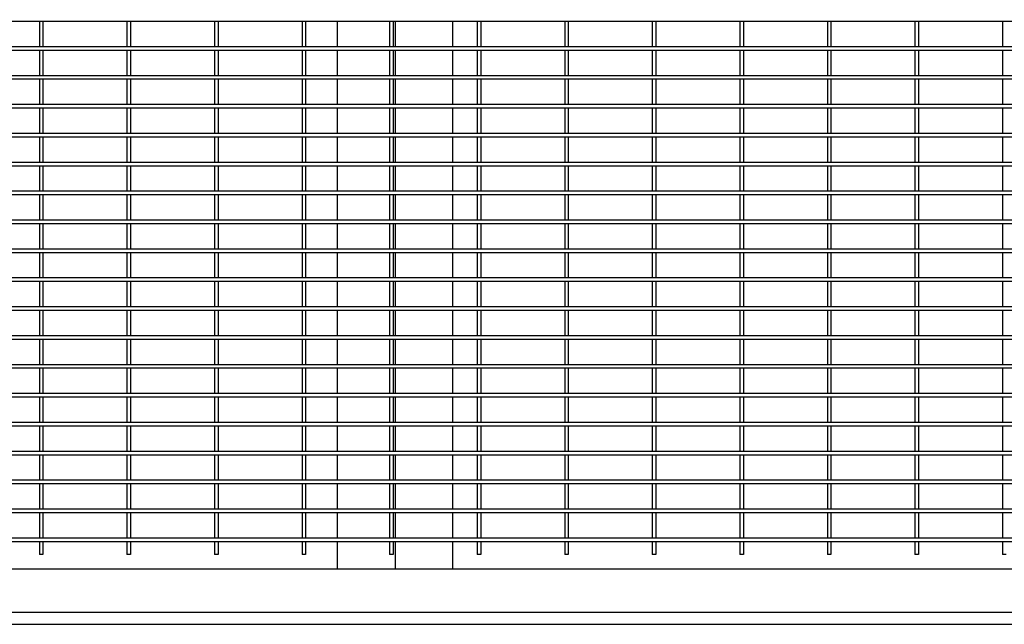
# Model space of a CAD drawing. Header units: inches. Extents: x 36 to 1719, y -84 to 1122.
# Tile 523 of 571: x 953 to 987, y 810 to 831. Entities that reach past the tile are written whole.
import ezdxf

# ---------------------------------------------------------------- set-up
doc = ezdxf.new("R2010")
doc.units = ezdxf.units.IN
doc.header["$LTSCALE"] = 48
doc.header["$MEASUREMENT"] = 0
doc.layers.add('Dimension (ANSI)', color=7, linetype='Continuous', lineweight=25)
doc.layers.add('Visible (ANSI)', color=7, linetype='Continuous', lineweight=30)
doc.styles.add('Note Text (ANSI)', font='tahoma.ttf')
doc.dimstyles.new('Architectural (ANSI)', dxfattribs={"dimscale": 48, "dimtxt": 0.125, "dimasz": 0.098425, "dimexe": 0.125, "dimexo": 0.0625, "dimgap": 0.031496, "dimtad": 0, "dimtih": 1, "dimtoh": 1, "dimdec": 4, "dimrnd": 1e-08, "dimzin": 3, "dimdsep": 46, "dimlunit": 4, "dimtxsty": 'Note Text (ANSI)', "dimcen": 0.09, "dimdle": 0.393701, "dimclrd": 256, "dimclre": 256, "dimclrt": 256, "dimadec": 0, "dimazin": 3, "dimtfac": 0.96, "dimtofl": 0, "dimtmove": 0, "dimatfit": 3, "dimfxl": 1, "dimfrac": 2, "dimtolj": 1, "dimtzin": 12, "dimlwd": -1, "dimlwe": -1, "dimarcsym": 0})

# ---------------------------------------------------------------- blocks, each defined once
blk = doc.blocks.new('*D15')
at = {"layer": 'Defpoints', "color": 0, "transparency": 16777216}
for p in [(1035.918, 852.671), (738.918, 838.715), (1035.918, 741.531)]:
    blk.add_point(p, dxfattribs=at)
at = {"layer": 'Dimension (ANSI)', "transparency": 16777216}
for p, q in [((1035.918, 849.671), (1035.918, 735.531)), ((738.918, 835.715), (738.918, 735.531)), ((743.642, 741.531), (865.572, 741.531)), ((1031.193, 741.531), (889.263, 741.531))]:
    blk.add_line(p, q, dxfattribs=at)
for points in [[(743.642, 742.318), (743.642, 740.743), (738.918, 741.531)], [(1031.193, 742.318), (1031.193, 740.743), (1035.918, 741.531)]]:
    blk.add_solid(points, dxfattribs=at)
at = {"layer": 'Dimension (ANSI)', "transparency": 16777216, "insert": (867.084, 744.652), "char_height": 6, "attachment_point": 1, "style": 'Note Text (ANSI)'}
blk.add_mtext('\\A1;24\'-9"', dxfattribs=at)

msp = doc.modelspace()

# ---------------------------------------------------------------- linework, layer by layer
at = {"layer": 'Visible (ANSI)'}
for p, q in [((953.70768, 831.14881), (950.67643, 831.14881)), ((953.64518, 831.14881), (953.64518, 830.27381)), ((956.73893, 831.14881), (953.70768, 831.14881)), ((953.77018, 831.14881), (953.77018, 830.27381)), ((956.67643, 831.14881), (956.67643, 830.27381)), ((959.77018, 831.14881), (956.73893, 831.14881)), ((956.80143, 831.14881), (956.80143, 830.27381)), ((959.70768, 831.14881), (959.70768, 830.27381)), ((962.80143, 831.14881), (959.77018, 831.14881)), ((959.83268, 831.14881), (959.83268, 830.27381)), ((962.73893, 831.14881), (962.73893, 830.27381)), ((965.83268, 831.14881), (962.80143, 831.14881)), ((962.86393, 831.14881), (962.86393, 830.27381)), ((963.95768, 831.14881), (963.95768, 830.27381)), ((965.77018, 831.14881), (965.77018, 830.27381)), ((968.86393, 831.14881), (965.83268, 831.14881)), ((965.89518, 831.14881), (965.89518, 830.27381)), ((965.95768, 831.14881), (965.95768, 830.27381)), ((965.95768, 831.14881), (965.95768, 830.27381)), ((967.95768, 830.27381), (967.95768, 831.14881)), ((968.80143, 831.14881), (968.80143, 830.27381)), ((971.89518, 831.14881), (968.86393, 831.14881)), ((968.92643, 831.14881), (968.92643, 830.27381)), ((971.83268, 831.14881), (971.83268, 830.27381)), ((974.92643, 831.14881), (971.89518, 831.14881)), ((971.95768, 831.14881), (971.95768, 830.27381)), ((974.86393, 831.14881), (974.86393, 830.27381)), ((977.95768, 831.14881), (974.92643, 831.14881)), ((974.98893, 831.14881), (974.98893, 830.27381)), ((977.89518, 831.14881), (977.89518, 830.27381)), ((980.98893, 831.14881), (977.95768, 831.14881)), ((978.02018, 831.14881), (978.02018, 830.27381)), ((980.92643, 831.14881), (980.92643, 830.27381)), ((984.02018, 831.14881), (980.98893, 831.14881)), ((981.05143, 831.14881), (981.05143, 830.27381)), ((983.95768, 831.14881), (983.95768, 830.27381)), ((987.05143, 831.14881), (984.02018, 831.14881)), ((984.08268, 831.14881), (984.08268, 830.27381)), ((986.98893, 831.14881), (986.98893, 830.27381)), ((990.08268, 831.14881), (987.05143, 831.14881)), ((953.70768, 830.27381), (950.67643, 830.27381)), ((953.70768, 830.14881), (950.67643, 830.14881)), ((953.64518, 830.14881), (953.64518, 829.27381)), ((956.73893, 830.27381), (953.70768, 830.27381)), ((956.73893, 830.14881), (953.70768, 830.14881)), ((953.77018, 830.14881), (953.77018, 829.27381)), ((956.67643, 830.14881), (956.67643, 829.27381)), ((959.77018, 830.27381), (956.73893, 830.27381)), ((959.77018, 830.14881), (956.73893, 830.14881)), ((956.80143, 830.14881), (956.80143, 829.27381)), ((959.70768, 830.14881), (959.70768, 829.27381)), ((962.80143, 830.27381), (959.77018, 830.27381)), ((962.80143, 830.14881), (959.77018, 830.14881)), ((959.83268, 830.14881), (959.83268, 829.27381)), ((962.73893, 830.14881), (962.73893, 829.27381)), ((965.83268, 830.27381), (962.80143, 830.27381)), ((965.83268, 830.14881), (962.80143, 830.14881)), ((962.86393, 830.14881), (962.86393, 829.27381)), ((963.95768, 830.14881), (963.95768, 829.27381)), ((965.77018, 830.14881), (965.77018, 829.27381)), ((968.86393, 830.27381), (965.83268, 830.27381)), ((968.86393, 830.14881), (965.83268, 830.14881)), ((965.89518, 830.14881), (965.89518, 829.27381)), ((965.95768, 830.14881), (965.95768, 829.27381)), ((965.95768, 830.14881), (965.95768, 829.27381)), ((967.95768, 829.27381), (967.95768, 830.14881)), ((968.80143, 830.14881), (968.80143, 829.27381)), ((971.89518, 830.27381), (968.86393, 830.27381)), ((971.89518, 830.14881), (968.86393, 830.14881)), ((968.92643, 830.14881), (968.92643, 829.27381)), ((971.83268, 830.14881), (971.83268, 829.27381)), ((974.92643, 830.27381), (971.89518, 830.27381)), ((974.92643, 830.14881), (971.89518, 830.14881)), ((971.95768, 830.14881), (971.95768, 829.27381)), ((974.86393, 830.14881), (974.86393, 829.27381)), ((977.95768, 830.27381), (974.92643, 830.27381)), ((977.95768, 830.14881), (974.92643, 830.14881)), ((974.98893, 830.14881), (974.98893, 829.27381)), ((977.89518, 830.14881), (977.89518, 829.27381)), ((980.98893, 830.27381), (977.95768, 830.27381)), ((980.98893, 830.14881), (977.95768, 830.14881)), ((978.02018, 830.14881), (978.02018, 829.27381)), ((980.92643, 830.14881), (980.92643, 829.27381)), ((984.02018, 830.27381), (980.98893, 830.27381)), ((984.02018, 830.14881), (980.98893, 830.14881)), ((981.05143, 830.14881), (981.05143, 829.27381)), ((983.95768, 830.14881), (983.95768, 829.27381)), ((987.05143, 830.27381), (984.02018, 830.27381)), ((987.05143, 830.14881), (984.02018, 830.14881)), ((984.08268, 830.14881), (984.08268, 829.27381)), ((986.98893, 830.14881), (986.98893, 829.27381)), ((990.08268, 830.27381), (987.05143, 830.27381)), ((990.08268, 830.14881), (987.05143, 830.14881)), ((953.70768, 829.27381), (950.67643, 829.27381)), ((953.70768, 829.14881), (950.67643, 829.14881)), ((953.64518, 829.14881), (953.64518, 828.27381)), ((956.73893, 829.27381), (953.70768, 829.27381)), ((956.73893, 829.14881), (953.70768, 829.14881)), ((953.77018, 829.14881), (953.77018, 828.27381)), ((956.67643, 829.14881), (956.67643, 828.27381)), ((959.77018, 829.27381), (956.73893, 829.27381)), ((959.77018, 829.14881), (956.73893, 829.14881)), ((956.80143, 829.14881), (956.80143, 828.27381)), ((959.70768, 829.14881), (959.70768, 828.27381)), ((962.80143, 829.27381), (959.77018, 829.27381)), ((962.80143, 829.14881), (959.77018, 829.14881)), ((959.83268, 829.14881), (959.83268, 828.27381)), ((962.73893, 829.14881), (962.73893, 828.27381)), ((965.83268, 829.27381), (962.80143, 829.27381)), ((965.83268, 829.14881), (962.80143, 829.14881)), ((962.86393, 829.14881), (962.86393, 828.27381)), ((963.95768, 829.14881), (963.95768, 828.27381)), ((965.77018, 829.14881), (965.77018, 828.27381)), ((968.86393, 829.27381), (965.83268, 829.27381)), ((968.86393, 829.14881), (965.83268, 829.14881)), ((965.89518, 829.14881), (965.89518, 828.27381)), ((965.95768, 829.14881), (965.95768, 828.27381)), ((965.95768, 829.14881), (965.95768, 828.27381)), ((967.95768, 828.27381), (967.95768, 829.14881)), ((968.80143, 829.14881), (968.80143, 828.27381)), ((971.89518, 829.27381), (968.86393, 829.27381)), ((971.89518, 829.14881), (968.86393, 829.14881)), ((968.92643, 829.14881), (968.92643, 828.27381)), ((971.83268, 829.14881), (971.83268, 828.27381)), ((974.92643, 829.27381), (971.89518, 829.27381)), ((974.92643, 829.14881), (971.89518, 829.14881)), ((971.95768, 829.14881), (971.95768, 828.27381)), ((974.86393, 829.14881), (974.86393, 828.27381)), ((977.95768, 829.27381), (974.92643, 829.27381)), ((977.95768, 829.14881), (974.92643, 829.14881)), ((974.98893, 829.14881), (974.98893, 828.27381)), ((977.89518, 829.14881), (977.89518, 828.27381)), ((980.98893, 829.27381), (977.95768, 829.27381)), ((980.98893, 829.14881), (977.95768, 829.14881)), ((978.02018, 829.14881), (978.02018, 828.27381)), ((980.92643, 829.14881), (980.92643, 828.27381)), ((984.02018, 829.27381), (980.98893, 829.27381)), ((984.02018, 829.14881), (980.98893, 829.14881)), ((981.05143, 829.14881), (981.05143, 828.27381)), ((983.95768, 829.14881), (983.95768, 828.27381)), ((987.05143, 829.27381), (984.02018, 829.27381)), ((987.05143, 829.14881), (984.02018, 829.14881)), ((984.08268, 829.14881), (984.08268, 828.27381)), ((986.98893, 829.14881), (986.98893, 828.27381)), ((990.08268, 829.27381), (987.05143, 829.27381)), ((990.08268, 829.14881), (987.05143, 829.14881)), ((953.70768, 828.27381), (950.67643, 828.27381)), ((953.70768, 828.14881), (950.67643, 828.14881)), ((953.64518, 828.14881), (953.64518, 827.27381)), ((956.73893, 828.27381), (953.70768, 828.27381)), ((956.73893, 828.14881), (953.70768, 828.14881)), ((953.77018, 828.14881), (953.77018, 827.27381)), ((956.67643, 828.14881), (956.67643, 827.27381)), ((959.77018, 828.27381), (956.73893, 828.27381)), ((959.77018, 828.14881), (956.73893, 828.14881)), ((956.80143, 828.14881), (956.80143, 827.27381)), ((959.70768, 828.14881), (959.70768, 827.27381)), ((962.80143, 828.27381), (959.77018, 828.27381)), ((962.80143, 828.14881), (959.77018, 828.14881)), ((959.83268, 828.14881), (959.83268, 827.27381)), ((962.73893, 828.14881), (962.73893, 827.27381)), ((965.83268, 828.27381), (962.80143, 828.27381)), ((965.83268, 828.14881), (962.80143, 828.14881)), ((962.86393, 828.14881), (962.86393, 827.27381)), ((963.95768, 828.14881), (963.95768, 827.27381)), ((965.77018, 828.14881), (965.77018, 827.27381)), ((968.86393, 828.27381), (965.83268, 828.27381)), ((968.86393, 828.14881), (965.83268, 828.14881)), ((965.89518, 828.14881), (965.89518, 827.27381)), ((965.95768, 828.14881), (965.95768, 827.27381)), ((965.95768, 828.14881), (965.95768, 827.27381)), ((967.95768, 827.27381), (967.95768, 828.14881)), ((968.80143, 828.14881), (968.80143, 827.27381)), ((971.89518, 828.27381), (968.86393, 828.27381)), ((971.89518, 828.14881), (968.86393, 828.14881)), ((968.92643, 828.14881), (968.92643, 827.27381)), ((971.83268, 828.14881), (971.83268, 827.27381)), ((974.92643, 828.27381), (971.89518, 828.27381)), ((974.92643, 828.14881), (971.89518, 828.14881)), ((971.95768, 828.14881), (971.95768, 827.27381)), ((974.86393, 828.14881), (974.86393, 827.27381)), ((977.95768, 828.27381), (974.92643, 828.27381)), ((977.95768, 828.14881), (974.92643, 828.14881)), ((974.98893, 828.14881), (974.98893, 827.27381)), ((977.89518, 828.14881), (977.89518, 827.27381)), ((980.98893, 828.27381), (977.95768, 828.27381)), ((980.98893, 828.14881), (977.95768, 828.14881)), ((978.02018, 828.14881), (978.02018, 827.27381)), ((980.92643, 828.14881), (980.92643, 827.27381)), ((984.02018, 828.27381), (980.98893, 828.27381)), ((984.02018, 828.14881), (980.98893, 828.14881)), ((981.05143, 828.14881), (981.05143, 827.27381)), ((983.95768, 828.14881), (983.95768, 827.27381)), ((987.05143, 828.27381), (984.02018, 828.27381)), ((987.05143, 828.14881), (984.02018, 828.14881)), ((984.08268, 828.14881), (984.08268, 827.27381)), ((986.98893, 828.14881), (986.98893, 827.27381)), ((990.08268, 828.27381), (987.05143, 828.27381)), ((990.08268, 828.14881), (987.05143, 828.14881)), ((953.70768, 827.27381), (950.67643, 827.27381)), ((953.70768, 827.14881), (950.67643, 827.14881)), ((953.64518, 827.14881), (953.64518, 826.27381)), ((956.73893, 827.27381), (953.70768, 827.27381)), ((956.73893, 827.14881), (953.70768, 827.14881)), ((953.77018, 827.14881), (953.77018, 826.27381)), ((956.67643, 827.14881), (956.67643, 826.27381)), ((959.77018, 827.27381), (956.73893, 827.27381)), ((959.77018, 827.14881), (956.73893, 827.14881)), ((956.80143, 827.14881), (956.80143, 826.27381)), ((959.70768, 827.14881), (959.70768, 826.27381)), ((962.80143, 827.27381), (959.77018, 827.27381)), ((962.80143, 827.14881), (959.77018, 827.14881)), ((959.83268, 827.14881), (959.83268, 826.27381)), ((962.73893, 827.14881), (962.73893, 826.27381)), ((965.83268, 827.27381), (962.80143, 827.27381)), ((965.83268, 827.14881), (962.80143, 827.14881)), ((962.86393, 827.14881), (962.86393, 826.27381)), ((963.95768, 827.14881), (963.95768, 826.27381)), ((965.77018, 827.14881), (965.77018, 826.27381)), ((968.86393, 827.27381), (965.83268, 827.27381)), ((968.86393, 827.14881), (965.83268, 827.14881)), ((965.89518, 827.14881), (965.89518, 826.27381)), ((965.95768, 827.14881), (965.95768, 826.27381)), ((965.95768, 827.14881), (965.95768, 826.27381)), ((967.95768, 826.27381), (967.95768, 827.14881)), ((968.80143, 827.14881), (968.80143, 826.27381)), ((971.89518, 827.27381), (968.86393, 827.27381)), ((971.89518, 827.14881), (968.86393, 827.14881)), ((968.92643, 827.14881), (968.92643, 826.27381)), ((971.83268, 827.14881), (971.83268, 826.27381)), ((974.92643, 827.27381), (971.89518, 827.27381)), ((974.92643, 827.14881), (971.89518, 827.14881)), ((971.95768, 827.14881), (971.95768, 826.27381)), ((974.86393, 827.14881), (974.86393, 826.27381)), ((977.95768, 827.27381), (974.92643, 827.27381)), ((977.95768, 827.14881), (974.92643, 827.14881)), ((974.98893, 827.14881), (974.98893, 826.27381)), ((977.89518, 827.14881), (977.89518, 826.27381)), ((980.98893, 827.27381), (977.95768, 827.27381)), ((980.98893, 827.14881), (977.95768, 827.14881)), ((978.02018, 827.14881), (978.02018, 826.27381)), ((980.92643, 827.14881), (980.92643, 826.27381)), ((984.02018, 827.27381), (980.98893, 827.27381)), ((984.02018, 827.14881), (980.98893, 827.14881)), ((981.05143, 827.14881), (981.05143, 826.27381)), ((983.95768, 827.14881), (983.95768, 826.27381)), ((987.05143, 827.27381), (984.02018, 827.27381)), ((987.05143, 827.14881), (984.02018, 827.14881)), ((984.08268, 827.14881), (984.08268, 826.27381)), ((986.98893, 827.14881), (986.98893, 826.27381)), ((990.08268, 827.27381), (987.05143, 827.27381)), ((990.08268, 827.14881), (987.05143, 827.14881)), ((953.70768, 826.27381), (950.67643, 826.27381)), ((953.70768, 826.14881), (950.67643, 826.14881)), ((953.64518, 826.14881), (953.64518, 825.27381)), ((956.73893, 826.27381), (953.70768, 826.27381)), ((956.73893, 826.14881), (953.70768, 826.14881)), ((953.77018, 826.14881), (953.77018, 825.27381)), ((956.67643, 826.14881), (956.67643, 825.27381)), ((959.77018, 826.27381), (956.73893, 826.27381)), ((959.77018, 826.14881), (956.73893, 826.14881)), ((956.80143, 826.14881), (956.80143, 825.27381)), ((959.70768, 826.14881), (959.70768, 825.27381)), ((962.80143, 826.27381), (959.77018, 826.27381)), ((962.80143, 826.14881), (959.77018, 826.14881)), ((959.83268, 826.14881), (959.83268, 825.27381)), ((962.73893, 826.14881), (962.73893, 825.27381)), ((965.83268, 826.27381), (962.80143, 826.27381)), ((965.83268, 826.14881), (962.80143, 826.14881)), ((962.86393, 826.14881), (962.86393, 825.27381)), ((963.95768, 826.14881), (963.95768, 825.27381)), ((965.77018, 826.14881), (965.77018, 825.27381)), ((968.86393, 826.27381), (965.83268, 826.27381)), ((968.86393, 826.14881), (965.83268, 826.14881)), ((965.89518, 826.14881), (965.89518, 825.27381)), ((965.95768, 826.14881), (965.95768, 825.27381)), ((965.95768, 826.14881), (965.95768, 825.27381)), ((967.95768, 825.27381), (967.95768, 826.14881)), ((968.80143, 826.14881), (968.80143, 825.27381)), ((971.89518, 826.27381), (968.86393, 826.27381)), ((971.89518, 826.14881), (968.86393, 826.14881)), ((968.92643, 826.14881), (968.92643, 825.27381)), ((971.83268, 826.14881), (971.83268, 825.27381)), ((974.92643, 826.27381), (971.89518, 826.27381)), ((974.92643, 826.14881), (971.89518, 826.14881)), ((971.95768, 826.14881), (971.95768, 825.27381)), ((974.86393, 826.14881), (974.86393, 825.27381)), ((977.95768, 826.27381), (974.92643, 826.27381)), ((977.95768, 826.14881), (974.92643, 826.14881)), ((974.98893, 826.14881), (974.98893, 825.27381)), ((977.89518, 826.14881), (977.89518, 825.27381)), ((980.98893, 826.27381), (977.95768, 826.27381)), ((980.98893, 826.14881), (977.95768, 826.14881)), ((978.02018, 826.14881), (978.02018, 825.27381)), ((980.92643, 826.14881), (980.92643, 825.27381)), ((984.02018, 826.27381), (980.98893, 826.27381)), ((984.02018, 826.14881), (980.98893, 826.14881)), ((981.05143, 826.14881), (981.05143, 825.27381)), ((983.95768, 826.14881), (983.95768, 825.27381)), ((987.05143, 826.27381), (984.02018, 826.27381)), ((987.05143, 826.14881), (984.02018, 826.14881)), ((984.08268, 826.14881), (984.08268, 825.27381)), ((986.98893, 826.14881), (986.98893, 825.27381)), ((990.08268, 826.27381), (987.05143, 826.27381)), ((990.08268, 826.14881), (987.05143, 826.14881)), ((953.70768, 825.27381), (950.67643, 825.27381)), ((956.73893, 825.27381), (953.70768, 825.27381)), ((959.77018, 825.27381), (956.73893, 825.27381)), ((962.80143, 825.27381), (959.77018, 825.27381)), ((965.83268, 825.27381), (962.80143, 825.27381)), ((968.86393, 825.27381), (965.83268, 825.27381)), ((971.89518, 825.27381), (968.86393, 825.27381)), ((974.92643, 825.27381), (971.89518, 825.27381)), ((977.95768, 825.27381), (974.92643, 825.27381)), ((980.98893, 825.27381), (977.95768, 825.27381)), ((984.02018, 825.27381), (980.98893, 825.27381)), ((987.05143, 825.27381), (984.02018, 825.27381)), ((990.08268, 825.27381), (987.05143, 825.27381)), ((953.70768, 825.14881), (950.67643, 825.14881)), ((953.64518, 825.14881), (953.64518, 824.27381)), ((956.73893, 825.14881), (953.70768, 825.14881)), ((953.77018, 825.14881), (953.77018, 824.27381)), ((956.67643, 825.14881), (956.67643, 824.27381)), ((959.77018, 825.14881), (956.73893, 825.14881)), ((956.80143, 825.14881), (956.80143, 824.27381)), ((959.70768, 825.14881), (959.70768, 824.27381)), ((962.80143, 825.14881), (959.77018, 825.14881)), ((959.83268, 825.14881), (959.83268, 824.27381)), ((962.73893, 825.14881), (962.73893, 824.27381)), ((965.83268, 825.14881), (962.80143, 825.14881)), ((962.86393, 825.14881), (962.86393, 824.27381)), ((963.95768, 825.14881), (963.95768, 824.27381)), ((965.77018, 825.14881), (965.77018, 824.27381)), ((968.86393, 825.14881), (965.83268, 825.14881)), ((965.89518, 825.14881), (965.89518, 824.27381)), ((965.95768, 825.14881), (965.95768, 824.27381)), ((965.95768, 825.14881), (965.95768, 824.27381)), ((967.95768, 824.27381), (967.95768, 825.14881)), ((968.80143, 825.14881), (968.80143, 824.27381)), ((971.89518, 825.14881), (968.86393, 825.14881)), ((968.92643, 825.14881), (968.92643, 824.27381)), ((971.83268, 825.14881), (971.83268, 824.27381)), ((974.92643, 825.14881), (971.89518, 825.14881)), ((971.95768, 825.14881), (971.95768, 824.27381)), ((974.86393, 825.14881), (974.86393, 824.27381)), ((977.95768, 825.14881), (974.92643, 825.14881)), ((974.98893, 825.14881), (974.98893, 824.27381)), ((977.89518, 825.14881), (977.89518, 824.27381)), ((980.98893, 825.14881), (977.95768, 825.14881)), ((978.02018, 825.14881), (978.02018, 824.27381)), ((980.92643, 825.14881), (980.92643, 824.27381)), ((984.02018, 825.14881), (980.98893, 825.14881)), ((981.05143, 825.14881), (981.05143, 824.27381)), ((983.95768, 825.14881), (983.95768, 824.27381)), ((987.05143, 825.14881), (984.02018, 825.14881)), ((984.08268, 825.14881), (984.08268, 824.27381)), ((986.98893, 825.14881), (986.98893, 824.27381)), ((990.08268, 825.14881), (987.05143, 825.14881)), ((953.70768, 824.27381), (950.67643, 824.27381)), ((956.73893, 824.27381), (953.70768, 824.27381)), ((959.77018, 824.27381), (956.73893, 824.27381)), ((962.80143, 824.27381), (959.77018, 824.27381)), ((965.83268, 824.27381), (962.80143, 824.27381)), ((968.86393, 824.27381), (965.83268, 824.27381)), ((971.89518, 824.27381), (968.86393, 824.27381)), ((974.92643, 824.27381), (971.89518, 824.27381)), ((977.95768, 824.27381), (974.92643, 824.27381)), ((980.98893, 824.27381), (977.95768, 824.27381)), ((984.02018, 824.27381), (980.98893, 824.27381)), ((987.05143, 824.27381), (984.02018, 824.27381)), ((990.08268, 824.27381), (987.05143, 824.27381)), ((953.70768, 824.14881), (950.67643, 824.14881)), ((953.64518, 824.14881), (953.64518, 823.27381)), ((956.73893, 824.14881), (953.70768, 824.14881)), ((953.77018, 824.14881), (953.77018, 823.27381)), ((956.67643, 824.14881), (956.67643, 823.27381)), ((959.77018, 824.14881), (956.73893, 824.14881)), ((956.80143, 824.14881), (956.80143, 823.27381)), ((959.70768, 824.14881), (959.70768, 823.27381)), ((962.80143, 824.14881), (959.77018, 824.14881)), ((959.83268, 824.14881), (959.83268, 823.27381)), ((962.73893, 824.14881), (962.73893, 823.27381)), ((965.83268, 824.14881), (962.80143, 824.14881)), ((962.86393, 824.14881), (962.86393, 823.27381)), ((963.95768, 824.14881), (963.95768, 823.27381)), ((965.77018, 824.14881), (965.77018, 823.27381)), ((968.86393, 824.14881), (965.83268, 824.14881)), ((965.89518, 824.14881), (965.89518, 823.27381)), ((965.95768, 824.14881), (965.95768, 823.27381)), ((965.95768, 824.14881), (965.95768, 823.27381)), ((967.95768, 823.27381), (967.95768, 824.14881)), ((968.80143, 824.14881), (968.80143, 823.27381)), ((971.89518, 824.14881), (968.86393, 824.14881)), ((968.92643, 824.14881), (968.92643, 823.27381)), ((971.83268, 824.14881), (971.83268, 823.27381)), ((974.92643, 824.14881), (971.89518, 824.14881)), ((971.95768, 824.14881), (971.95768, 823.27381)), ((974.86393, 824.14881), (974.86393, 823.27381)), ((977.95768, 824.14881), (974.92643, 824.14881)), ((974.98893, 824.14881), (974.98893, 823.27381)), ((977.89518, 824.14881), (977.89518, 823.27381)), ((980.98893, 824.14881), (977.95768, 824.14881)), ((978.02018, 824.14881), (978.02018, 823.27381)), ((980.92643, 824.14881), (980.92643, 823.27381)), ((984.02018, 824.14881), (980.98893, 824.14881)), ((981.05143, 824.14881), (981.05143, 823.27381)), ((983.95768, 824.14881), (983.95768, 823.27381)), ((987.05143, 824.14881), (984.02018, 824.14881)), ((984.08268, 824.14881), (984.08268, 823.27381)), ((986.98893, 824.14881), (986.98893, 823.27381)), ((990.08268, 824.14881), (987.05143, 824.14881)), ((953.70768, 823.27381), (950.67643, 823.27381)), ((956.73893, 823.27381), (953.70768, 823.27381)), ((959.77018, 823.27381), (956.73893, 823.27381)), ((962.80143, 823.27381), (959.77018, 823.27381)), ((965.83268, 823.27381), (962.80143, 823.27381)), ((968.86393, 823.27381), (965.83268, 823.27381)), ((971.89518, 823.27381), (968.86393, 823.27381)), ((974.92643, 823.27381), (971.89518, 823.27381)), ((977.95768, 823.27381), (974.92643, 823.27381)), ((980.98893, 823.27381), (977.95768, 823.27381)), ((984.02018, 823.27381), (980.98893, 823.27381)), ((987.05143, 823.27381), (984.02018, 823.27381)), ((990.08268, 823.27381), (987.05143, 823.27381)), ((953.70768, 823.14881), (950.67643, 823.14881)), ((953.64518, 823.14881), (953.64518, 822.27381)), ((956.73893, 823.14881), (953.70768, 823.14881)), ((953.77018, 823.14881), (953.77018, 822.27381)), ((956.67643, 823.14881), (956.67643, 822.27381)), ((959.77018, 823.14881), (956.73893, 823.14881)), ((956.80143, 823.14881), (956.80143, 822.27381)), ((959.70768, 823.14881), (959.70768, 822.27381)), ((962.80143, 823.14881), (959.77018, 823.14881)), ((959.83268, 823.14881), (959.83268, 822.27381)), ((962.73893, 823.14881), (962.73893, 822.27381)), ((965.83268, 823.14881), (962.80143, 823.14881)), ((962.86393, 823.14881), (962.86393, 822.27381)), ((963.95768, 823.14881), (963.95768, 822.27381)), ((965.77018, 823.14881), (965.77018, 822.27381)), ((968.86393, 823.14881), (965.83268, 823.14881)), ((965.89518, 823.14881), (965.89518, 822.27381)), ((965.95768, 823.14881), (965.95768, 822.27381)), ((965.95768, 823.14881), (965.95768, 822.27381)), ((967.95768, 822.27381), (967.95768, 823.14881)), ((968.80143, 823.14881), (968.80143, 822.27381)), ((971.89518, 823.14881), (968.86393, 823.14881)), ((968.92643, 823.14881), (968.92643, 822.27381)), ((971.83268, 823.14881), (971.83268, 822.27381)), ((974.92643, 823.14881), (971.89518, 823.14881)), ((971.95768, 823.14881), (971.95768, 822.27381)), ((974.86393, 823.14881), (974.86393, 822.27381)), ((977.95768, 823.14881), (974.92643, 823.14881)), ((974.98893, 823.14881), (974.98893, 822.27381)), ((977.89518, 823.14881), (977.89518, 822.27381)), ((980.98893, 823.14881), (977.95768, 823.14881)), ((978.02018, 823.14881), (978.02018, 822.27381)), ((980.92643, 823.14881), (980.92643, 822.27381)), ((984.02018, 823.14881), (980.98893, 823.14881)), ((981.05143, 823.14881), (981.05143, 822.27381)), ((983.95768, 823.14881), (983.95768, 822.27381)), ((987.05143, 823.14881), (984.02018, 823.14881)), ((984.08268, 823.14881), (984.08268, 822.27381)), ((986.98893, 823.14881), (986.98893, 822.27381)), ((990.08268, 823.14881), (987.05143, 823.14881)), ((953.70768, 822.27381), (950.67643, 822.27381)), ((956.73893, 822.27381), (953.70768, 822.27381)), ((959.77018, 822.27381), (956.73893, 822.27381)), ((962.80143, 822.27381), (959.77018, 822.27381)), ((965.83268, 822.27381), (962.80143, 822.27381)), ((968.86393, 822.27381), (965.83268, 822.27381)), ((971.89518, 822.27381), (968.86393, 822.27381)), ((974.92643, 822.27381), (971.89518, 822.27381)), ((977.95768, 822.27381), (974.92643, 822.27381)), ((980.98893, 822.27381), (977.95768, 822.27381)), ((984.02018, 822.27381), (980.98893, 822.27381)), ((987.05143, 822.27381), (984.02018, 822.27381)), ((990.08268, 822.27381), (987.05143, 822.27381)), ((953.70768, 822.14881), (950.67643, 822.14881)), ((953.64518, 822.14881), (953.64518, 821.27381)), ((956.73893, 822.14881), (953.70768, 822.14881)), ((953.77018, 822.14881), (953.77018, 821.27381)), ((956.67643, 822.14881), (956.67643, 821.27381)), ((959.77018, 822.14881), (956.73893, 822.14881)), ((956.80143, 822.14881), (956.80143, 821.27381)), ((959.70768, 822.14881), (959.70768, 821.27381)), ((962.80143, 822.14881), (959.77018, 822.14881)), ((959.83268, 822.14881), (959.83268, 821.27381)), ((962.73893, 822.14881), (962.73893, 821.27381)), ((965.83268, 822.14881), (962.80143, 822.14881)), ((962.86393, 822.14881), (962.86393, 821.27381)), ((963.95768, 822.14881), (963.95768, 821.27381)), ((965.77018, 822.14881), (965.77018, 821.27381)), ((968.86393, 822.14881), (965.83268, 822.14881)), ((965.89518, 822.14881), (965.89518, 821.27381)), ((965.95768, 822.14881), (965.95768, 821.27381)), ((965.95768, 822.14881), (965.95768, 821.27381)), ((967.95768, 821.27381), (967.95768, 822.14881)), ((968.80143, 822.14881), (968.80143, 821.27381)), ((971.89518, 822.14881), (968.86393, 822.14881)), ((968.92643, 822.14881), (968.92643, 821.27381)), ((971.83268, 822.14881), (971.83268, 821.27381)), ((974.92643, 822.14881), (971.89518, 822.14881)), ((971.95768, 822.14881), (971.95768, 821.27381)), ((974.86393, 822.14881), (974.86393, 821.27381)), ((977.95768, 822.14881), (974.92643, 822.14881)), ((974.98893, 822.14881), (974.98893, 821.27381)), ((977.89518, 822.14881), (977.89518, 821.27381)), ((980.98893, 822.14881), (977.95768, 822.14881)), ((978.02018, 822.14881), (978.02018, 821.27381)), ((980.92643, 822.14881), (980.92643, 821.27381)), ((984.02018, 822.14881), (980.98893, 822.14881)), ((981.05143, 822.14881), (981.05143, 821.27381)), ((983.95768, 822.14881), (983.95768, 821.27381)), ((987.05143, 822.14881), (984.02018, 822.14881)), ((984.08268, 822.14881), (984.08268, 821.27381)), ((986.98893, 822.14881), (986.98893, 821.27381)), ((990.08268, 822.14881), (987.05143, 822.14881)), ((953.70768, 821.27381), (950.67643, 821.27381)), ((956.73893, 821.27381), (953.70768, 821.27381)), ((959.77018, 821.27381), (956.73893, 821.27381)), ((962.80143, 821.27381), (959.77018, 821.27381)), ((965.83268, 821.27381), (962.80143, 821.27381)), ((968.86393, 821.27381), (965.83268, 821.27381)), ((971.89518, 821.27381), (968.86393, 821.27381)), ((974.92643, 821.27381), (971.89518, 821.27381)), ((977.95768, 821.27381), (974.92643, 821.27381)), ((980.98893, 821.27381), (977.95768, 821.27381)), ((984.02018, 821.27381), (980.98893, 821.27381)), ((987.05143, 821.27381), (984.02018, 821.27381)), ((990.08268, 821.27381), (987.05143, 821.27381)), ((953.70768, 821.14881), (950.67643, 821.14881)), ((953.64518, 821.14881), (953.64518, 820.27381)), ((956.73893, 821.14881), (953.70768, 821.14881)), ((953.77018, 821.14881), (953.77018, 820.27381)), ((956.67643, 821.14881), (956.67643, 820.27381)), ((959.77018, 821.14881), (956.73893, 821.14881)), ((956.80143, 821.14881), (956.80143, 820.27381)), ((959.70768, 821.14881), (959.70768, 820.27381)), ((962.80143, 821.14881), (959.77018, 821.14881)), ((959.83268, 821.14881), (959.83268, 820.27381)), ((962.73893, 821.14881), (962.73893, 820.27381)), ((965.83268, 821.14881), (962.80143, 821.14881)), ((962.86393, 821.14881), (962.86393, 820.27381)), ((963.95768, 821.14881), (963.95768, 820.27381)), ((965.77018, 821.14881), (965.77018, 820.27381)), ((968.86393, 821.14881), (965.83268, 821.14881)), ((965.89518, 821.14881), (965.89518, 820.27381)), ((965.95768, 821.14881), (965.95768, 820.27381)), ((965.95768, 821.14881), (965.95768, 820.27381)), ((967.95768, 820.27381), (967.95768, 821.14881)), ((968.80143, 821.14881), (968.80143, 820.27381)), ((971.89518, 821.14881), (968.86393, 821.14881)), ((968.92643, 821.14881), (968.92643, 820.27381)), ((971.83268, 821.14881), (971.83268, 820.27381)), ((974.92643, 821.14881), (971.89518, 821.14881)), ((971.95768, 821.14881), (971.95768, 820.27381)), ((974.86393, 821.14881), (974.86393, 820.27381)), ((977.95768, 821.14881), (974.92643, 821.14881)), ((974.98893, 821.14881), (974.98893, 820.27381)), ((977.89518, 821.14881), (977.89518, 820.27381)), ((980.98893, 821.14881), (977.95768, 821.14881)), ((978.02018, 821.14881), (978.02018, 820.27381)), ((980.92643, 821.14881), (980.92643, 820.27381)), ((984.02018, 821.14881), (980.98893, 821.14881)), ((981.05143, 821.14881), (981.05143, 820.27381)), ((983.95768, 821.14881), (983.95768, 820.27381)), ((987.05143, 821.14881), (984.02018, 821.14881)), ((984.08268, 821.14881), (984.08268, 820.27381)), ((986.98893, 821.14881), (986.98893, 820.27381)), ((990.08268, 821.14881), (987.05143, 821.14881)), ((953.70768, 820.27381), (950.67643, 820.27381)), ((956.73893, 820.27381), (953.70768, 820.27381)), ((959.77018, 820.27381), (956.73893, 820.27381)), ((962.80143, 820.27381), (959.77018, 820.27381)), ((965.83268, 820.27381), (962.80143, 820.27381)), ((968.86393, 820.27381), (965.83268, 820.27381)), ((971.89518, 820.27381), (968.86393, 820.27381)), ((974.92643, 820.27381), (971.89518, 820.27381)), ((977.95768, 820.27381), (974.92643, 820.27381)), ((980.98893, 820.27381), (977.95768, 820.27381)), ((984.02018, 820.27381), (980.98893, 820.27381)), ((987.05143, 820.27381), (984.02018, 820.27381)), ((990.08268, 820.27381), (987.05143, 820.27381)), ((953.70768, 820.14881), (950.67643, 820.14881)), ((953.64518, 820.14881), (953.64518, 819.27381)), ((956.73893, 820.14881), (953.70768, 820.14881)), ((953.77018, 820.14881), (953.77018, 819.27381)), ((956.67643, 820.14881), (956.67643, 819.27381)), ((959.77018, 820.14881), (956.73893, 820.14881)), ((956.80143, 820.14881), (956.80143, 819.27381)), ((959.70768, 820.14881), (959.70768, 819.27381)), ((962.80143, 820.14881), (959.77018, 820.14881)), ((959.83268, 820.14881), (959.83268, 819.27381)), ((962.73893, 820.14881), (962.73893, 819.27381)), ((965.83268, 820.14881), (962.80143, 820.14881)), ((962.86393, 820.14881), (962.86393, 819.27381)), ((963.95768, 820.14881), (963.95768, 819.27381)), ((965.77018, 820.14881), (965.77018, 819.27381)), ((968.86393, 820.14881), (965.83268, 820.14881)), ((965.89518, 820.14881), (965.89518, 819.27381)), ((965.95768, 820.14881), (965.95768, 819.27381)), ((965.95768, 820.14881), (965.95768, 819.27381)), ((967.95768, 819.27381), (967.95768, 820.14881)), ((968.80143, 820.14881), (968.80143, 819.27381)), ((971.89518, 820.14881), (968.86393, 820.14881)), ((968.92643, 820.14881), (968.92643, 819.27381)), ((971.83268, 820.14881), (971.83268, 819.27381)), ((974.92643, 820.14881), (971.89518, 820.14881)), ((971.95768, 820.14881), (971.95768, 819.27381)), ((974.86393, 820.14881), (974.86393, 819.27381)), ((977.95768, 820.14881), (974.92643, 820.14881)), ((974.98893, 820.14881), (974.98893, 819.27381)), ((977.89518, 820.14881), (977.89518, 819.27381)), ((980.98893, 820.14881), (977.95768, 820.14881)), ((978.02018, 820.14881), (978.02018, 819.27381)), ((980.92643, 820.14881), (980.92643, 819.27381)), ((984.02018, 820.14881), (980.98893, 820.14881)), ((981.05143, 820.14881), (981.05143, 819.27381)), ((983.95768, 820.14881), (983.95768, 819.27381)), ((987.05143, 820.14881), (984.02018, 820.14881)), ((984.08268, 820.14881), (984.08268, 819.27381)), ((986.98893, 820.14881), (986.98893, 819.27381)), ((990.08268, 820.14881), (987.05143, 820.14881)), ((953.70768, 819.27381), (950.67643, 819.27381)), ((953.70768, 819.14881), (950.67643, 819.14881)), ((953.64518, 819.14881), (953.64518, 818.27381)), ((956.73893, 819.27381), (953.70768, 819.27381)), ((956.73893, 819.14881), (953.70768, 819.14881)), ((953.77018, 819.14881), (953.77018, 818.27381)), ((956.67643, 819.14881), (956.67643, 818.27381)), ((959.77018, 819.27381), (956.73893, 819.27381)), ((959.77018, 819.14881), (956.73893, 819.14881)), ((956.80143, 819.14881), (956.80143, 818.27381)), ((959.70768, 819.14881), (959.70768, 818.27381)), ((962.80143, 819.27381), (959.77018, 819.27381)), ((962.80143, 819.14881), (959.77018, 819.14881)), ((959.83268, 819.14881), (959.83268, 818.27381)), ((962.73893, 819.14881), (962.73893, 818.27381)), ((965.83268, 819.27381), (962.80143, 819.27381)), ((965.83268, 819.14881), (962.80143, 819.14881)), ((962.86393, 819.14881), (962.86393, 818.27381)), ((963.95768, 819.14881), (963.95768, 818.27381)), ((965.77018, 819.14881), (965.77018, 818.27381)), ((968.86393, 819.27381), (965.83268, 819.27381)), ((968.86393, 819.14881), (965.83268, 819.14881)), ((965.89518, 819.14881), (965.89518, 818.27381)), ((965.95768, 819.14881), (965.95768, 818.27381)), ((965.95768, 819.14881), (965.95768, 818.27381)), ((967.95768, 818.27381), (967.95768, 819.14881)), ((968.80143, 819.14881), (968.80143, 818.27381)), ((971.89518, 819.27381), (968.86393, 819.27381)), ((971.89518, 819.14881), (968.86393, 819.14881)), ((968.92643, 819.14881), (968.92643, 818.27381)), ((971.83268, 819.14881), (971.83268, 818.27381)), ((974.92643, 819.27381), (971.89518, 819.27381)), ((974.92643, 819.14881), (971.89518, 819.14881)), ((971.95768, 819.14881), (971.95768, 818.27381)), ((974.86393, 819.14881), (974.86393, 818.27381)), ((977.95768, 819.27381), (974.92643, 819.27381)), ((977.95768, 819.14881), (974.92643, 819.14881)), ((974.98893, 819.14881), (974.98893, 818.27381)), ((977.89518, 819.14881), (977.89518, 818.27381)), ((980.98893, 819.27381), (977.95768, 819.27381)), ((980.98893, 819.14881), (977.95768, 819.14881)), ((978.02018, 819.14881), (978.02018, 818.27381)), ((980.92643, 819.14881), (980.92643, 818.27381)), ((984.02018, 819.27381), (980.98893, 819.27381)), ((984.02018, 819.14881), (980.98893, 819.14881)), ((981.05143, 819.14881), (981.05143, 818.27381)), ((983.95768, 819.14881), (983.95768, 818.27381)), ((987.05143, 819.27381), (984.02018, 819.27381)), ((987.05143, 819.14881), (984.02018, 819.14881)), ((984.08268, 819.14881), (984.08268, 818.27381)), ((986.98893, 819.14881), (986.98893, 818.27381)), ((990.08268, 819.27381), (987.05143, 819.27381)), ((990.08268, 819.14881), (987.05143, 819.14881)), ((953.70768, 818.27381), (950.67643, 818.27381)), ((953.70768, 818.14881), (950.67643, 818.14881)), ((953.64518, 818.14881), (953.64518, 817.27381)), ((956.73893, 818.27381), (953.70768, 818.27381)), ((956.73893, 818.14881), (953.70768, 818.14881)), ((953.77018, 818.14881), (953.77018, 817.27381)), ((956.67643, 818.14881), (956.67643, 817.27381)), ((959.77018, 818.27381), (956.73893, 818.27381)), ((959.77018, 818.14881), (956.73893, 818.14881)), ((956.80143, 818.14881), (956.80143, 817.27381)), ((959.70768, 818.14881), (959.70768, 817.27381)), ((962.80143, 818.27381), (959.77018, 818.27381)), ((962.80143, 818.14881), (959.77018, 818.14881)), ((959.83268, 818.14881), (959.83268, 817.27381)), ((962.73893, 818.14881), (962.73893, 817.27381)), ((965.83268, 818.27381), (962.80143, 818.27381)), ((965.83268, 818.14881), (962.80143, 818.14881)), ((962.86393, 818.14881), (962.86393, 817.27381)), ((963.95768, 818.14881), (963.95768, 817.27381)), ((965.77018, 818.14881), (965.77018, 817.27381)), ((968.86393, 818.27381), (965.83268, 818.27381)), ((968.86393, 818.14881), (965.83268, 818.14881)), ((965.89518, 818.14881), (965.89518, 817.27381)), ((965.95768, 818.14881), (965.95768, 817.27381)), ((965.95768, 818.14881), (965.95768, 817.27381)), ((967.95768, 817.27381), (967.95768, 818.14881)), ((968.80143, 818.14881), (968.80143, 817.27381)), ((971.89518, 818.27381), (968.86393, 818.27381)), ((971.89518, 818.14881), (968.86393, 818.14881)), ((968.92643, 818.14881), (968.92643, 817.27381)), ((971.83268, 818.14881), (971.83268, 817.27381)), ((974.92643, 818.27381), (971.89518, 818.27381)), ((974.92643, 818.14881), (971.89518, 818.14881)), ((971.95768, 818.14881), (971.95768, 817.27381)), ((974.86393, 818.14881), (974.86393, 817.27381)), ((977.95768, 818.27381), (974.92643, 818.27381)), ((977.95768, 818.14881), (974.92643, 818.14881)), ((974.98893, 818.14881), (974.98893, 817.27381)), ((977.89518, 818.14881), (977.89518, 817.27381)), ((980.98893, 818.27381), (977.95768, 818.27381)), ((980.98893, 818.14881), (977.95768, 818.14881)), ((978.02018, 818.14881), (978.02018, 817.27381)), ((980.92643, 818.14881), (980.92643, 817.27381)), ((984.02018, 818.27381), (980.98893, 818.27381)), ((984.02018, 818.14881), (980.98893, 818.14881)), ((981.05143, 818.14881), (981.05143, 817.27381)), ((983.95768, 818.14881), (983.95768, 817.27381)), ((987.05143, 818.27381), (984.02018, 818.27381)), ((987.05143, 818.14881), (984.02018, 818.14881)), ((984.08268, 818.14881), (984.08268, 817.27381)), ((986.98893, 818.14881), (986.98893, 817.27381)), ((990.08268, 818.27381), (987.05143, 818.27381)), ((990.08268, 818.14881), (987.05143, 818.14881)), ((953.70768, 817.27381), (950.67643, 817.27381)), ((953.70768, 817.14881), (950.67643, 817.14881)), ((953.64518, 817.14881), (953.64518, 816.27381)), ((956.73893, 817.27381), (953.70768, 817.27381)), ((956.73893, 817.14881), (953.70768, 817.14881)), ((953.77018, 817.14881), (953.77018, 816.27381)), ((956.67643, 817.14881), (956.67643, 816.27381)), ((959.77018, 817.27381), (956.73893, 817.27381)), ((959.77018, 817.14881), (956.73893, 817.14881)), ((956.80143, 817.14881), (956.80143, 816.27381)), ((959.70768, 817.14881), (959.70768, 816.27381)), ((962.80143, 817.27381), (959.77018, 817.27381)), ((962.80143, 817.14881), (959.77018, 817.14881)), ((959.83268, 817.14881), (959.83268, 816.27381)), ((962.73893, 817.14881), (962.73893, 816.27381)), ((965.83268, 817.27381), (962.80143, 817.27381)), ((965.83268, 817.14881), (962.80143, 817.14881)), ((962.86393, 817.14881), (962.86393, 816.27381)), ((963.95768, 817.14881), (963.95768, 816.27381)), ((965.77018, 817.14881), (965.77018, 816.27381)), ((968.86393, 817.27381), (965.83268, 817.27381)), ((968.86393, 817.14881), (965.83268, 817.14881)), ((965.89518, 817.14881), (965.89518, 816.27381)), ((965.95768, 817.14881), (965.95768, 816.27381)), ((965.95768, 817.14881), (965.95768, 816.27381)), ((967.95768, 816.27381), (967.95768, 817.14881)), ((968.80143, 817.14881), (968.80143, 816.27381)), ((971.89518, 817.27381), (968.86393, 817.27381)), ((971.89518, 817.14881), (968.86393, 817.14881)), ((968.92643, 817.14881), (968.92643, 816.27381)), ((971.83268, 817.14881), (971.83268, 816.27381)), ((974.92643, 817.27381), (971.89518, 817.27381)), ((974.92643, 817.14881), (971.89518, 817.14881)), ((971.95768, 817.14881), (971.95768, 816.27381)), ((974.86393, 817.14881), (974.86393, 816.27381)), ((977.95768, 817.27381), (974.92643, 817.27381)), ((977.95768, 817.14881), (974.92643, 817.14881)), ((974.98893, 817.14881), (974.98893, 816.27381)), ((977.89518, 817.14881), (977.89518, 816.27381)), ((980.98893, 817.27381), (977.95768, 817.27381)), ((980.98893, 817.14881), (977.95768, 817.14881)), ((978.02018, 817.14881), (978.02018, 816.27381)), ((980.92643, 817.14881), (980.92643, 816.27381)), ((984.02018, 817.27381), (980.98893, 817.27381)), ((984.02018, 817.14881), (980.98893, 817.14881)), ((981.05143, 817.14881), (981.05143, 816.27381)), ((983.95768, 817.14881), (983.95768, 816.27381)), ((987.05143, 817.27381), (984.02018, 817.27381)), ((987.05143, 817.14881), (984.02018, 817.14881)), ((984.08268, 817.14881), (984.08268, 816.27381)), ((986.98893, 817.14881), (986.98893, 816.27381)), ((990.08268, 817.27381), (987.05143, 817.27381)), ((990.08268, 817.14881), (987.05143, 817.14881)), ((953.70768, 816.27381), (950.67643, 816.27381)), ((953.70768, 816.14881), (950.67643, 816.14881)), ((953.64518, 816.14881), (953.64518, 815.27381)), ((956.73893, 816.27381), (953.70768, 816.27381)), ((956.73893, 816.14881), (953.70768, 816.14881)), ((953.77018, 816.14881), (953.77018, 815.27381)), ((956.67643, 816.14881), (956.67643, 815.27381)), ((959.77018, 816.27381), (956.73893, 816.27381)), ((959.77018, 816.14881), (956.73893, 816.14881)), ((956.80143, 816.14881), (956.80143, 815.27381)), ((959.70768, 816.14881), (959.70768, 815.27381)), ((962.80143, 816.27381), (959.77018, 816.27381)), ((962.80143, 816.14881), (959.77018, 816.14881)), ((959.83268, 816.14881), (959.83268, 815.27381)), ((962.73893, 816.14881), (962.73893, 815.27381)), ((965.83268, 816.27381), (962.80143, 816.27381)), ((965.83268, 816.14881), (962.80143, 816.14881)), ((962.86393, 816.14881), (962.86393, 815.27381)), ((963.95768, 816.14881), (963.95768, 815.27381)), ((965.77018, 816.14881), (965.77018, 815.27381)), ((968.86393, 816.27381), (965.83268, 816.27381)), ((968.86393, 816.14881), (965.83268, 816.14881)), ((965.89518, 816.14881), (965.89518, 815.27381)), ((965.95768, 816.14881), (965.95768, 815.27381)), ((965.95768, 816.14881), (965.95768, 815.27381)), ((967.95768, 815.27381), (967.95768, 816.14881)), ((968.80143, 816.14881), (968.80143, 815.27381)), ((971.89518, 816.27381), (968.86393, 816.27381)), ((971.89518, 816.14881), (968.86393, 816.14881)), ((968.92643, 816.14881), (968.92643, 815.27381)), ((971.83268, 816.14881), (971.83268, 815.27381)), ((974.92643, 816.27381), (971.89518, 816.27381)), ((974.92643, 816.14881), (971.89518, 816.14881)), ((971.95768, 816.14881), (971.95768, 815.27381)), ((974.86393, 816.14881), (974.86393, 815.27381)), ((977.95768, 816.27381), (974.92643, 816.27381)), ((977.95768, 816.14881), (974.92643, 816.14881)), ((974.98893, 816.14881), (974.98893, 815.27381)), ((977.89518, 816.14881), (977.89518, 815.27381)), ((980.98893, 816.27381), (977.95768, 816.27381)), ((980.98893, 816.14881), (977.95768, 816.14881)), ((978.02018, 816.14881), (978.02018, 815.27381)), ((980.92643, 816.14881), (980.92643, 815.27381)), ((984.02018, 816.27381), (980.98893, 816.27381)), ((984.02018, 816.14881), (980.98893, 816.14881)), ((981.05143, 816.14881), (981.05143, 815.27381)), ((983.95768, 816.14881), (983.95768, 815.27381)), ((987.05143, 816.27381), (984.02018, 816.27381)), ((987.05143, 816.14881), (984.02018, 816.14881)), ((984.08268, 816.14881), (984.08268, 815.27381)), ((986.98893, 816.14881), (986.98893, 815.27381)), ((990.08268, 816.27381), (987.05143, 816.27381)), ((990.08268, 816.14881), (987.05143, 816.14881)), ((953.70768, 815.27381), (950.67643, 815.27381)), ((953.70768, 815.14881), (950.67643, 815.14881)), ((953.64518, 815.14881), (953.64518, 814.27381)), ((956.73893, 815.27381), (953.70768, 815.27381)), ((956.73893, 815.14881), (953.70768, 815.14881)), ((953.77018, 815.14881), (953.77018, 814.27381)), ((956.67643, 815.14881), (956.67643, 814.27381)), ((959.77018, 815.27381), (956.73893, 815.27381)), ((959.77018, 815.14881), (956.73893, 815.14881)), ((956.80143, 815.14881), (956.80143, 814.27381)), ((959.70768, 815.14881), (959.70768, 814.27381)), ((962.80143, 815.27381), (959.77018, 815.27381)), ((962.80143, 815.14881), (959.77018, 815.14881)), ((959.83268, 815.14881), (959.83268, 814.27381)), ((962.73893, 815.14881), (962.73893, 814.27381)), ((965.83268, 815.27381), (962.80143, 815.27381)), ((965.83268, 815.14881), (962.80143, 815.14881)), ((962.86393, 815.14881), (962.86393, 814.27381)), ((963.95768, 815.14881), (963.95768, 814.27381)), ((965.77018, 815.14881), (965.77018, 814.27381)), ((968.86393, 815.27381), (965.83268, 815.27381)), ((968.86393, 815.14881), (965.83268, 815.14881)), ((965.89518, 815.14881), (965.89518, 814.27381)), ((965.95768, 815.14881), (965.95768, 814.27381)), ((965.95768, 815.14881), (965.95768, 814.27381)), ((967.95768, 814.27381), (967.95768, 815.14881)), ((968.80143, 815.14881), (968.80143, 814.27381)), ((971.89518, 815.27381), (968.86393, 815.27381)), ((971.89518, 815.14881), (968.86393, 815.14881)), ((968.92643, 815.14881), (968.92643, 814.27381)), ((971.83268, 815.14881), (971.83268, 814.27381)), ((974.92643, 815.27381), (971.89518, 815.27381)), ((974.92643, 815.14881), (971.89518, 815.14881)), ((971.95768, 815.14881), (971.95768, 814.27381)), ((974.86393, 815.14881), (974.86393, 814.27381)), ((977.95768, 815.27381), (974.92643, 815.27381)), ((977.95768, 815.14881), (974.92643, 815.14881)), ((974.98893, 815.14881), (974.98893, 814.27381)), ((977.89518, 815.14881), (977.89518, 814.27381)), ((980.98893, 815.27381), (977.95768, 815.27381)), ((980.98893, 815.14881), (977.95768, 815.14881)), ((978.02018, 815.14881), (978.02018, 814.27381)), ((980.92643, 815.14881), (980.92643, 814.27381)), ((984.02018, 815.27381), (980.98893, 815.27381)), ((984.02018, 815.14881), (980.98893, 815.14881)), ((981.05143, 815.14881), (981.05143, 814.27381)), ((983.95768, 815.14881), (983.95768, 814.27381)), ((987.05143, 815.27381), (984.02018, 815.27381)), ((987.05143, 815.14881), (984.02018, 815.14881)), ((984.08268, 815.14881), (984.08268, 814.27381)), ((986.98893, 815.14881), (986.98893, 814.27381)), ((990.08268, 815.27381), (987.05143, 815.27381)), ((990.08268, 815.14881), (987.05143, 815.14881)), ((953.70768, 814.27381), (950.67643, 814.27381)), ((953.70768, 814.14881), (950.67643, 814.14881)), ((953.64518, 814.14881), (953.64518, 813.27381)), ((956.73893, 814.27381), (953.70768, 814.27381)), ((956.73893, 814.14881), (953.70768, 814.14881)), ((953.77018, 814.14881), (953.77018, 813.27381)), ((956.67643, 814.14881), (956.67643, 813.27381)), ((959.77018, 814.27381), (956.73893, 814.27381)), ((959.77018, 814.14881), (956.73893, 814.14881)), ((956.80143, 814.14881), (956.80143, 813.27381)), ((959.70768, 814.14881), (959.70768, 813.27381)), ((962.80143, 814.27381), (959.77018, 814.27381)), ((962.80143, 814.14881), (959.77018, 814.14881)), ((959.83268, 814.14881), (959.83268, 813.27381)), ((962.73893, 814.14881), (962.73893, 813.27381)), ((965.83268, 814.27381), (962.80143, 814.27381)), ((965.83268, 814.14881), (962.80143, 814.14881)), ((962.86393, 814.14881), (962.86393, 813.27381)), ((963.95768, 814.14881), (963.95768, 813.27381)), ((965.77018, 814.14881), (965.77018, 813.27381)), ((968.86393, 814.27381), (965.83268, 814.27381)), ((968.86393, 814.14881), (965.83268, 814.14881)), ((965.89518, 814.14881), (965.89518, 813.27381)), ((965.95768, 814.14881), (965.95768, 813.27381)), ((965.95768, 814.14881), (965.95768, 813.27381)), ((967.95768, 813.27381), (967.95768, 814.14881)), ((968.80143, 814.14881), (968.80143, 813.27381)), ((971.89518, 814.27381), (968.86393, 814.27381)), ((971.89518, 814.14881), (968.86393, 814.14881)), ((968.92643, 814.14881), (968.92643, 813.27381)), ((971.83268, 814.14881), (971.83268, 813.27381)), ((974.92643, 814.27381), (971.89518, 814.27381)), ((974.92643, 814.14881), (971.89518, 814.14881)), ((971.95768, 814.14881), (971.95768, 813.27381)), ((974.86393, 814.14881), (974.86393, 813.27381)), ((977.95768, 814.27381), (974.92643, 814.27381)), ((977.95768, 814.14881), (974.92643, 814.14881)), ((974.98893, 814.14881), (974.98893, 813.27381)), ((977.89518, 814.14881), (977.89518, 813.27381)), ((980.98893, 814.27381), (977.95768, 814.27381)), ((980.98893, 814.14881), (977.95768, 814.14881)), ((978.02018, 814.14881), (978.02018, 813.27381)), ((980.92643, 814.14881), (980.92643, 813.27381)), ((984.02018, 814.27381), (980.98893, 814.27381)), ((984.02018, 814.14881), (980.98893, 814.14881)), ((981.05143, 814.14881), (981.05143, 813.27381)), ((983.95768, 814.14881), (983.95768, 813.27381)), ((987.05143, 814.27381), (984.02018, 814.27381)), ((987.05143, 814.14881), (984.02018, 814.14881)), ((984.08268, 814.14881), (984.08268, 813.27381)), ((986.98893, 814.14881), (986.98893, 813.27381)), ((990.08268, 814.27381), (987.05143, 814.27381)), ((990.08268, 814.14881), (987.05143, 814.14881)), ((953.70768, 813.27381), (950.67643, 813.27381)), ((953.70768, 813.14881), (950.67643, 813.14881)), ((953.64518, 813.14881), (953.64518, 812.71131)), ((956.73893, 813.27381), (953.70768, 813.27381)), ((956.73893, 813.14881), (953.70768, 813.14881)), ((953.77018, 813.14881), (953.77018, 812.71131)), ((956.67643, 813.14881), (956.67643, 812.71131)), ((959.77018, 813.27381), (956.73893, 813.27381)), ((959.77018, 813.14881), (956.73893, 813.14881)), ((956.80143, 813.14881), (956.80143, 812.71131)), ((959.70768, 813.14881), (959.70768, 812.71131)), ((962.80143, 813.27381), (959.77018, 813.27381)), ((962.80143, 813.14881), (959.77018, 813.14881)), ((959.83268, 813.14881), (959.83268, 812.71131)), ((962.73893, 813.14881), (962.73893, 812.71131)), ((965.83268, 813.27381), (962.80143, 813.27381)), ((965.83268, 813.14881), (962.80143, 813.14881)), ((962.86393, 813.14881), (962.86393, 812.71131)), ((963.95768, 813.14881), (963.95768, 812.21131)), ((965.77018, 813.14881), (965.77018, 812.71131)), ((968.86393, 813.27381), (965.83268, 813.27381)), ((968.86393, 813.14881), (965.83268, 813.14881)), ((965.89518, 813.14881), (965.89518, 812.71131)), ((965.95768, 813.14881), (965.95768, 812.21131)), ((965.95768, 813.14881), (965.95768, 812.21131)), ((967.95768, 812.21131), (967.95768, 813.14881)), ((968.80143, 813.14881), (968.80143, 812.71131)), ((971.89518, 813.27381), (968.86393, 813.27381)), ((971.89518, 813.14881), (968.86393, 813.14881)), ((968.92643, 813.14881), (968.92643, 812.71131)), ((971.83268, 813.14881), (971.83268, 812.71131)), ((974.92643, 813.27381), (971.89518, 813.27381)), ((974.92643, 813.14881), (971.89518, 813.14881)), ((971.95768, 813.14881), (971.95768, 812.71131)), ((974.86393, 813.14881), (974.86393, 812.71131)), ((977.95768, 813.27381), (974.92643, 813.27381)), ((977.95768, 813.14881), (974.92643, 813.14881)), ((974.98893, 813.14881), (974.98893, 812.71131)), ((977.89518, 813.14881), (977.89518, 812.71131)), ((980.98893, 813.27381), (977.95768, 813.27381)), ((980.98893, 813.14881), (977.95768, 813.14881)), ((978.02018, 813.14881), (978.02018, 812.71131)), ((980.92643, 813.14881), (980.92643, 812.71131)), ((984.02018, 813.27381), (980.98893, 813.27381)), ((984.02018, 813.14881), (980.98893, 813.14881)), ((981.05143, 813.14881), (981.05143, 812.71131)), ((983.95768, 813.14881), (983.95768, 812.71131)), ((987.05143, 813.27381), (984.02018, 813.27381)), ((987.05143, 813.14881), (984.02018, 813.14881)), ((984.08268, 813.14881), (984.08268, 812.71131)), ((986.98893, 813.14881), (986.98893, 812.71131)), ((990.08268, 813.27381), (987.05143, 813.27381)), ((990.08268, 813.14881), (987.05143, 813.14881)), ((953.77018, 812.71131), (953.64518, 812.71131)), ((956.80143, 812.71131), (956.67643, 812.71131)), ((959.83268, 812.71131), (959.70768, 812.71131)), ((962.86393, 812.71131), (962.73893, 812.71131)), ((965.89518, 812.71131), (965.77018, 812.71131)), ((968.92643, 812.71131), (968.80143, 812.71131)), ((971.95768, 812.71131), (971.83268, 812.71131)), ((974.98893, 812.71131), (974.86393, 812.71131)), ((978.02018, 812.71131), (977.89518, 812.71131)), ((981.05143, 812.71131), (980.92643, 812.71131)), ((984.08268, 812.71131), (983.95768, 812.71131)), ((987.11393, 812.71131), (986.98893, 812.71131)), ((923.45768, 812.21131), (1032.45768, 812.21131)), ((921.95768, 810.71131), (1033.95768, 810.71131)), ((921.53768, 810.29131), (1034.37768, 810.29131))]:
    msp.add_line(p, q, dxfattribs=at)

# ---------------------------------------------------------------- dimensions: what is measured, and where the dimension line sits
at = {"layer": 'Dimension (ANSI)'}
dim = msp.add_linear_dim(base=(1035.91768, 741.53077), p1=(738.91768, 838.7154), p2=(1035.91768, 852.67131), dimstyle='Architectural (ANSI)', override={"dimgap": 0.031496, "dimtih": 0, "dimtoh": 0, "dimdec": 4, "dimlfac": 1, "dimtol": 0, "dimlim": 0, "dimtp": 0, "dimtm": 0, "dimtdec": 2, "dimatfit": 1}, dxfattribs=at)
dim.commit()
dim.dimension.update_dxf_attribs({"geometry": '*D15', "text_midpoint": (877.41768, 741.53077), "dimtype": 160})

doc.saveas('drawing.dxf')
